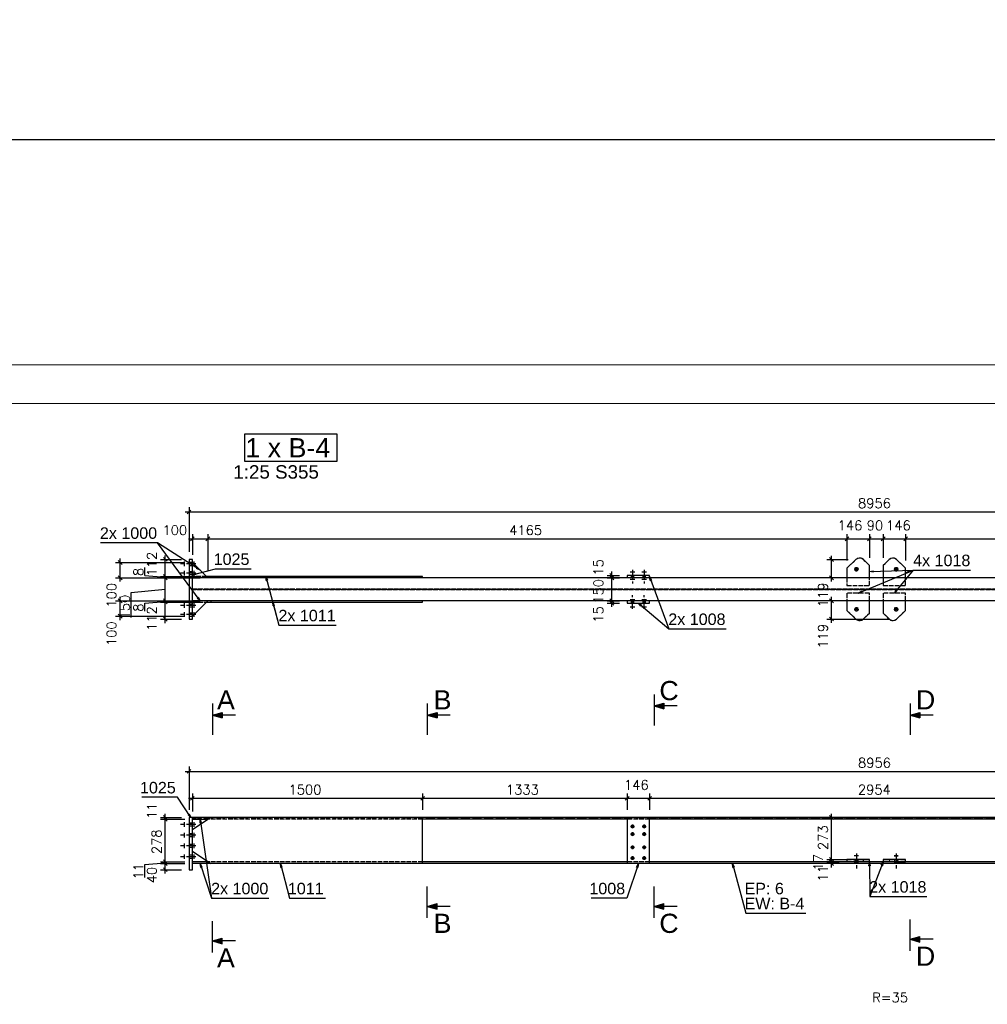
# Model space of a CAD drawing. Header units: millimetres. Extents: x 1814 to 94182, y 11562 to 49454.
# Tile 280 of 656: x 20286 to 20916, y 20906 to 21547. Entities that reach past the tile are written whole.
import ezdxf

# ---------------------------------------------------------------- set-up
doc = ezdxf.new("R2010")
doc.units = ezdxf.units.MM
doc.linetypes.add('ACAD_ISO02W100', pattern=[15, 12, -3])
doc.linetypes.add('ACAD_ISO04W100', pattern=[30, 24, -3, 0, -3])
doc.layers.add('AS_DIM_ON', color=7, linetype='Continuous')
doc.layers.add('pomoc', color=210, linetype='Continuous', lineweight=9, plot=False)
doc.layers.add('ramka', color=84, linetype='Continuous', lineweight=15)
doc.layers.add('wymiar', color=135, linetype='Continuous', lineweight=9)
doc.styles.add('ARIAL', font='arial.ttf')
doc.styles.add('CutSymbolDown', font='arial.ttf', dxfattribs={"height": 5})
doc.styles.add('CutSymbolUp', font='arial.ttf', dxfattribs={"height": 5})
doc.styles.add('ROMANS', font='romans')
doc.styles.add('WYMIARY', font='simplex.shx', dxfattribs={"oblique": 15})
doc.dimstyles.new('1-50', dxfattribs={"dimscale": 50, "dimtxt": 0.16, "dimasz": 0.2, "dimexe": 0.1, "dimexo": 0.1, "dimgap": 0.075, "dimtad": 1, "dimdec": 1, "dimrnd": 0.1, "dimzin": 9, "dimtxsty": 'WYMIARY', "dimblk": 'ARCHTICK', "dimcen": 0.2, "dimdle": 0.15, "dimadec": 1, "dimazin": 1, "dimtfac": 1, "dimtdec": 1, "dimtix": 1, "dimtmove": 2, "dimatfit": 3, "dimldrblk": 'ARCHTICK', "dimfxl": 0, "dimarcsym": 0})

# ---------------------------------------------------------------- blocks, each defined once
blk = doc.blocks.new('sectionup')
blk.add_hatch(color=256).paths.add_polyline_path([(-2.55, 0.73), (-2.55, -0.73), (0, 0)])
at = {"color": 7, "linetype": 'Continuous'}
for p, q in [((0, 3), (0, -5.15)), ((-6, 0), (-2.55, 0))]:
    blk.add_line(p, q, dxfattribs=at)
for p, q in [((0, 0), (-2.55, 0.73)), ((-2.55, 0.73), (-2.55, -0.73)), ((0, 0), (-2.55, -0.73))]:
    blk.add_line(p, q)
blk = doc.blocks.new('sectiondown')
blk.add_hatch(color=256).paths.add_polyline_path([(0, 0), (-2.55, 0.73), (-2.55, -0.73)])
at = {"color": 7, "linetype": 'Continuous'}
for p, q in [((0, -3), (0, 5.15)), ((-6, 0), (-2.55, 0))]:
    blk.add_line(p, q, dxfattribs=at)
for p, q in [((0, 0), (-2.55, 0.73)), ((-2.55, -0.73), (-2.55, 0.73)), ((0, 0), (-2.55, -0.73))]:
    blk.add_line(p, q)
blk = doc.blocks.new('_ARCHTICK')
at = {"color": 0, "linetype": 'ByBlock', "lineweight": -2}
blk.add_solid([(0.398, 0.309), (0.309, 0.398), (-0.309, -0.398), (-0.398, -0.309)], dxfattribs=at)
blk = doc.blocks.new('*D3280')
at = {"layer": 'Defpoints', "color": 0}
for p in [(21908.07, 21468.95), (20158.07, 21322.09), (21908.07, 21322.09)]:
    blk.add_point(p, dxfattribs=at)
at = {"layer": 'wymiar', "color": 0, "lineweight": -2}
for p, q in [((20158.07, 21438.95), (20158.07, 21498.95)), ((21908.07, 21438.95), (21908.07, 21498.95)), ((20113.07, 21468.95), (21953.07, 21468.95))]:
    blk.add_line(p, q, dxfattribs=at)
at = {"layer": 'wymiar', "color": 0, "lineweight": -2, "xscale": 60, "yscale": 60, "zscale": 60, "rotation": 180}
blk.add_blockref('_ARCHTICK', (20158.07, 21468.95), dxfattribs=at)
at = {"layer": 'wymiar', "color": 0, "lineweight": -2, "xscale": 60, "yscale": 60, "zscale": 60}
blk.add_blockref('_ARCHTICK', (21908.07, 21468.95), dxfattribs=at)
at = {"layer": 'wymiar', "color": 0, "insert": (21033.07, 21515.45), "char_height": 48, "attachment_point": 5, "style": 'WYMIARY'}
blk.add_mtext('7000', dxfattribs=at)

msp = doc.modelspace()

# ---------------------------------------------------------------- linework, layer by layer
at = {"color": 7}
for p, q in [((20403.194, 21168.479), (20375.515, 21206.333)), ((20831.992, 21173.494), (20867.951, 21188.532)), ((20839.294, 21187.479), (20867.951, 21188.532)), ((20862.898, 21186.614), (20867.951, 21188.532)), ((20696.094, 21184.229), (20708.594, 21150.229)), ((20450.518, 21167.679), (20454.551, 21152.627)), ((20403.194, 21026.228), (20410.694, 20974.828)), ((20848.294, 20998.461), (20839.492, 20975.898))]:
    msp.add_line(p, q, dxfattribs=at)
at = {"color": 10, "linetype": 'ACAD_ISO04W100', "ltscale": 0.25}
for p, q in [((20392.842, 21193.979), (20392.842, 21190.979)), ((20392.842, 21193.979), (20392.842, 21190.979)), ((20399.147, 21193.979), (20399.147, 21190.979)), ((20399.147, 21193.979), (20399.147, 21190.979)), ((20400.447, 21192.479), (20390.542, 21192.479)), ((20400.447, 21192.479), (20390.542, 21192.479)), ((20392.842, 21192.479), (20392.842, 21192.479)), ((20392.842, 21192.479), (20392.842, 21192.479)), ((20392.842, 21187.979), (20392.842, 21184.979)), ((20392.842, 21187.979), (20392.842, 21184.979)), ((20399.147, 21192.479), (20399.147, 21192.479)), ((20399.147, 21192.479), (20399.147, 21192.479)), ((20399.147, 21187.979), (20399.147, 21184.979)), ((20399.147, 21187.979), (20399.147, 21184.979)), ((20683.494, 21187.432), (20686.494, 21187.432)), ((20683.494, 21187.432), (20686.494, 21187.432)), ((20684.994, 21188.732), (20684.994, 21179.827)), ((20684.994, 21188.732), (20684.994, 21179.827)), ((20684.994, 21187.432), (20684.994, 21187.432)), ((20684.994, 21187.432), (20684.994, 21187.432)), ((20691.094, 21187.432), (20694.094, 21187.432)), ((20691.094, 21187.432), (20694.094, 21187.432)), ((20692.594, 21188.732), (20692.594, 21179.827)), ((20692.594, 21188.732), (20692.594, 21179.827)), ((20692.594, 21187.432), (20692.594, 21187.432)), ((20692.594, 21187.432), (20692.594, 21187.432)), ((20400.447, 21186.479), (20390.542, 21186.479)), ((20400.447, 21186.479), (20390.542, 21186.479)), ((20392.842, 21186.479), (20392.842, 21186.479)), ((20392.842, 21186.479), (20392.842, 21186.479)), ((20399.147, 21186.479), (20399.147, 21186.479)), ((20399.147, 21186.479), (20399.147, 21186.479)), ((20683.494, 21182.527), (20686.494, 21182.527)), ((20683.494, 21182.527), (20686.494, 21182.527)), ((20684.994, 21182.527), (20684.994, 21182.527)), ((20684.994, 21182.527), (20684.994, 21182.527)), ((20691.094, 21182.527), (20694.094, 21182.527)), ((20691.094, 21182.527), (20694.094, 21182.527)), ((20692.594, 21182.527), (20692.594, 21182.527)), ((20692.594, 21182.527), (20692.594, 21182.527)), ((20398.194, 21175.979), (21289.394, 21175.979)), ((20683.494, 21169.432), (20686.494, 21169.432)), ((20683.494, 21169.432), (20686.494, 21169.432)), ((20684.994, 21163.227), (20684.994, 21172.132)), ((20684.994, 21163.227), (20684.994, 21172.132)), ((20684.994, 21169.432), (20684.994, 21169.432)), ((20684.994, 21169.432), (20684.994, 21169.432)), ((20691.094, 21169.432), (20694.094, 21169.432)), ((20691.094, 21169.432), (20694.094, 21169.432)), ((20692.594, 21163.227), (20692.594, 21172.132)), ((20692.594, 21163.227), (20692.594, 21172.132)), ((20692.594, 21169.432), (20692.594, 21169.432)), ((20692.594, 21169.432), (20692.594, 21169.432)), ((20400.447, 21165.479), (20390.542, 21165.479)), ((20400.447, 21165.479), (20390.542, 21165.479)), ((20392.842, 21166.979), (20392.842, 21163.979)), ((20392.842, 21166.979), (20392.842, 21163.979)), ((20392.842, 21165.479), (20392.842, 21165.479)), ((20392.842, 21165.479), (20392.842, 21165.479)), ((20399.147, 21166.979), (20399.147, 21163.979)), ((20399.147, 21166.979), (20399.147, 21163.979)), ((20399.147, 21165.479), (20399.147, 21165.479)), ((20399.147, 21165.479), (20399.147, 21165.479)), ((20683.494, 21164.527), (20686.494, 21164.527)), ((20683.494, 21164.527), (20686.494, 21164.527)), ((20684.994, 21164.527), (20684.994, 21164.527)), ((20684.994, 21164.527), (20684.994, 21164.527)), ((20691.094, 21164.527), (20694.094, 21164.527)), ((20691.094, 21164.527), (20694.094, 21164.527)), ((20692.594, 21164.527), (20692.594, 21164.527)), ((20692.594, 21164.527), (20692.594, 21164.527)), ((20400.447, 21159.479), (20390.542, 21159.479)), ((20400.447, 21159.479), (20390.542, 21159.479)), ((20392.842, 21160.979), (20392.842, 21157.979)), ((20392.842, 21160.979), (20392.842, 21157.979)), ((20392.842, 21159.479), (20392.842, 21159.479)), ((20392.842, 21159.479), (20392.842, 21159.479)), ((20399.147, 21160.979), (20399.147, 21157.979)), ((20399.147, 21160.979), (20399.147, 21157.979)), ((20399.147, 21159.479), (20399.147, 21159.479)), ((20399.147, 21159.479), (20399.147, 21159.479)), ((20398.194, 21027.328), (21289.394, 21027.328)), ((20400.447, 21022.828), (20390.542, 21022.828)), ((20400.447, 21022.828), (20390.542, 21022.828)), ((20392.842, 21024.328), (20392.842, 21021.328)), ((20392.842, 21024.328), (20392.842, 21021.328)), ((20392.842, 21022.828), (20392.842, 21022.828)), ((20392.842, 21022.828), (20392.842, 21022.828)), ((20399.147, 21024.328), (20399.147, 21021.328)), ((20399.147, 21024.328), (20399.147, 21021.328)), ((20399.147, 21022.828), (20399.147, 21022.828)), ((20399.147, 21022.828), (20399.147, 21022.828)), ((20400.447, 21015.828), (20390.542, 21015.828)), ((20400.447, 21015.828), (20390.542, 21015.828)), ((20392.842, 21017.328), (20392.842, 21014.328)), ((20392.842, 21017.328), (20392.842, 21014.328)), ((20392.842, 21015.828), (20392.842, 21015.828)), ((20392.842, 21015.828), (20392.842, 21015.828)), ((20399.147, 21017.328), (20399.147, 21014.328)), ((20399.147, 21017.328), (20399.147, 21014.328)), ((20399.147, 21015.828), (20399.147, 21015.828)), ((20399.147, 21015.828), (20399.147, 21015.828)), ((20400.447, 21008.828), (20390.542, 21008.828)), ((20400.447, 21008.828), (20390.542, 21008.828)), ((20392.842, 21010.328), (20392.842, 21007.328)), ((20392.842, 21010.328), (20392.842, 21007.328)), ((20392.842, 21008.828), (20392.842, 21008.828)), ((20392.842, 21008.828), (20392.842, 21008.828)), ((20399.147, 21010.328), (20399.147, 21007.328)), ((20399.147, 21010.328), (20399.147, 21007.328)), ((20399.147, 21008.828), (20399.147, 21008.828)), ((20399.147, 21008.828), (20399.147, 21008.828)), ((20400.447, 21001.828), (20390.542, 21001.828)), ((20400.447, 21001.828), (20390.542, 21001.828)), ((20392.842, 21003.328), (20392.842, 21000.328)), ((20392.842, 21003.328), (20392.842, 21000.328)), ((20392.842, 21001.828), (20392.842, 21001.828)), ((20392.842, 21001.828), (20392.842, 21001.828)), ((20399.147, 21003.328), (20399.147, 21000.328)), ((20399.147, 21003.328), (20399.147, 21000.328)), ((20399.147, 21001.828), (20399.147, 21001.828)), ((20399.147, 21001.828), (20399.147, 21001.828)), ((20832.162, 21002.465), (20829.485, 21002.44)), ((20832.101, 21002.44), (20829.546, 21002.466)), ((20830.823, 21004.003), (20830.823, 20994.098)), ((20858.103, 21002.44), (20855.426, 21002.465)), ((20855.487, 21002.44), (20858.042, 21002.466)), ((20856.765, 21004.003), (20856.765, 20994.098)), ((20832.162, 20997.561), (20829.485, 20997.536)), ((20832.101, 20997.535), (20829.546, 20997.561)), ((20858.103, 20997.536), (20855.426, 20997.561)), ((20855.487, 20997.535), (20858.042, 20997.561))]:
    msp.add_line(p, q, dxfattribs=at)
at = {"color": 145, "linetype": 'Continuous', "ltscale": 0.25}
for p, q in [((20398.194, 21195.479), (20395.994, 21195.479)), ((20395.994, 21195.479), (20395.994, 21156.479)), ((20398.194, 21156.479), (20398.194, 21195.479)), ((20830.538, 21195.347), (20824.69, 21189.749)), ((20839.294, 21191.478), (20835.418, 21195.308)), ((20852.17, 21195.308), (20848.294, 21191.478)), ((20862.898, 21189.749), (20857.05, 21195.347)), ((20408.194, 21183.479), (20398.194, 21193.479)), ((20824.69, 21189.749), (20824.69, 21183.479)), ((20839.294, 21183.479), (20839.294, 21191.478)), ((20848.294, 21191.478), (20848.294, 21183.479)), ((20862.898, 21183.479), (20862.898, 21189.749)), ((20408.194, 21183.479), (20398.194, 21183.479)), ((20410.194, 21184.279), (20407.394, 21184.279)), ((21289.394, 21183.479), (20408.194, 21183.479)), ((20548.194, 21184.279), (20410.194, 21184.279)), ((20410.194, 21184.279), (20410.194, 21183.479)), ((20548.194, 21183.479), (20548.194, 21184.279)), ((20696.094, 21184.979), (20681.494, 21184.979)), ((20681.494, 21184.979), (20681.494, 21183.479)), ((20696.094, 21183.479), (20696.094, 21184.979)), ((20408.194, 21168.479), (20398.194, 21168.479)), ((20398.194, 21158.479), (20408.194, 21168.479)), ((21289.394, 21168.479), (20408.194, 21168.479)), ((20410.194, 21168.479), (20410.194, 21167.679)), ((20548.194, 21167.679), (20548.194, 21168.479)), ((20681.494, 21168.479), (20681.494, 21166.979)), ((20696.094, 21166.979), (20696.094, 21168.479)), ((20824.69, 21168.479), (20824.69, 21162.21)), ((20839.294, 21160.48), (20839.294, 21168.479)), ((20848.294, 21168.479), (20848.294, 21160.48)), ((20862.898, 21162.21), (20862.898, 21168.479)), ((20407.394, 21167.679), (20410.194, 21167.679)), ((20410.194, 21167.679), (20548.194, 21167.679)), ((20681.494, 21166.979), (20696.094, 21166.979)), ((20824.69, 21162.21), (20830.538, 21156.612)), ((20857.05, 21156.612), (20862.898, 21162.21)), ((20395.994, 21156.479), (20398.194, 21156.479)), ((20835.418, 21156.651), (20839.294, 21160.48)), ((20848.294, 21160.48), (20852.17, 21156.651)), ((20398.194, 21027.328), (20395.994, 21027.328)), ((20395.994, 21027.328), (20395.994, 20993.328)), ((20408.194, 21027.328), (20398.194, 21027.328)), ((20398.194, 20993.328), (20398.194, 21027.328)), ((20410.194, 21027.328), (20398.194, 21019.328)), ((20410.194, 21027.328), (20408.194, 21027.328)), ((20408.194, 21026.228), (20408.194, 21027.328)), ((20548.194, 21027.328), (20410.194, 21027.328)), ((20681.494, 21027.328), (20548.194, 21027.328)), ((20548.194, 20997.328), (20548.194, 21027.328)), ((20696.094, 21027.328), (20681.494, 21027.328)), ((20681.494, 21027.328), (20681.494, 20997.328)), ((20991.494, 21027.328), (20696.094, 21027.328)), ((20696.094, 20997.328), (20696.094, 21027.328)), ((20398.194, 21026.228), (20408.194, 21026.228)), ((20408.589, 21026.258), (20408.194, 21026.258)), ((20681.494, 21026.258), (20548.194, 21026.258)), ((20991.494, 21026.258), (20696.094, 21026.258)), ((20398.194, 21005.328), (20410.194, 20997.328)), ((20408.194, 20998.428), (20398.194, 20998.428)), ((20408.194, 20997.328), (20398.194, 20997.328)), ((20408.194, 20997.328), (20408.194, 20998.428)), ((20408.589, 20998.398), (20408.194, 20998.398)), ((20410.194, 20997.328), (20408.194, 20997.328)), ((20548.194, 20997.328), (20410.194, 20997.328)), ((20681.494, 20998.398), (20548.194, 20998.398)), ((20681.494, 20997.328), (20548.194, 20997.328)), ((20696.094, 20997.328), (20681.494, 20997.328)), ((20828.974, 20998.398), (20696.094, 20998.398)), ((20829.242, 20997.328), (20696.094, 20997.328)), ((20830.538, 21000.062), (20824.69, 21000.007)), ((20824.69, 21000.007), (20824.69, 20998.507)), ((20830.538, 20998.562), (20824.69, 20998.507)), ((20824.69, 20998.507), (20824.69, 20998.398)), ((20830.538, 20998.562), (20830.538, 21000.062)), ((20855.184, 20997.328), (20832.404, 20997.328)), ((20854.915, 20998.398), (20832.673, 20998.398)), ((20839.294, 21000.024), (20835.418, 21000.062)), ((20835.418, 20998.562), (20835.418, 21000.062)), ((20839.294, 20998.524), (20835.418, 20998.562)), ((20839.294, 20998.524), (20839.294, 21000.024)), ((20839.294, 20998.398), (20839.294, 20998.524)), ((20852.17, 21000.062), (20848.294, 21000.024)), ((20848.294, 21000.024), (20848.294, 20998.524)), ((20852.17, 20998.562), (20848.294, 20998.524)), ((20848.294, 20998.524), (20848.294, 20998.398)), ((20852.17, 21000.062), (20852.17, 20998.562)), ((20862.898, 21000.007), (20857.05, 21000.062)), ((20857.05, 21000.062), (20857.05, 20998.562)), ((20857.05, 20998.562), (20862.898, 20998.507)), ((20991.494, 20997.328), (20858.346, 20997.328)), ((20991.494, 20998.398), (20858.614, 20998.398)), ((20862.898, 20998.507), (20862.898, 21000.007)), ((20862.898, 20998.398), (20862.898, 20998.507)), ((20395.994, 20993.328), (20398.194, 20993.328))]:
    msp.add_line(p, q, dxfattribs=at)
at = {"color": 84, "linetype": 'ACAD_ISO02W100', "ltscale": 0.25}
for p, q in [((20824.69, 21189.734), (20830.538, 21195.332)), ((20830.538, 21195.332), (20830.538, 21195.347)), ((20835.418, 21195.293), (20835.418, 21195.308)), ((20839.294, 21191.464), (20835.418, 21195.293)), ((20852.17, 21195.293), (20848.294, 21191.464)), ((20852.17, 21195.308), (20852.17, 21195.293)), ((20857.05, 21195.347), (20857.05, 21195.332)), ((20862.898, 21189.734), (20857.05, 21195.332)), ((20398.194, 21193.379), (20395.994, 21193.379)), ((20395.994, 21191.579), (20398.194, 21191.579)), ((20398.194, 21187.379), (20395.994, 21187.379)), ((20395.994, 21185.579), (20398.194, 21185.579)), ((20407.394, 21184.279), (20398.194, 21184.279)), ((20684.094, 21184.979), (20684.094, 21183.479)), ((20685.894, 21183.479), (20685.894, 21184.979)), ((20691.694, 21184.979), (20691.694, 21183.479)), ((20693.494, 21183.479), (20693.494, 21184.979)), ((20824.69, 21183.479), (20824.69, 21178.479)), ((20839.294, 21178.479), (20839.294, 21183.479)), ((20848.294, 21183.479), (20848.294, 21178.479)), ((20862.898, 21178.479), (20862.898, 21183.479)), ((20398.194, 21176.334), (21289.394, 21176.334)), ((21289.394, 21175.624), (20398.194, 21175.624)), ((20824.69, 21178.479), (20839.294, 21178.479)), ((20824.69, 21178.479), (20824.69, 21178.465)), ((20824.69, 21178.465), (20839.294, 21178.465)), ((20839.294, 21178.465), (20839.294, 21178.479)), ((20848.294, 21178.479), (20862.898, 21178.479)), ((20848.294, 21178.479), (20848.294, 21178.465)), ((20848.294, 21178.465), (20862.898, 21178.465)), ((20862.898, 21178.465), (20862.898, 21178.479)), ((20684.094, 21168.479), (20684.094, 21166.979)), ((20685.894, 21166.979), (20685.894, 21168.479)), ((20691.694, 21168.479), (20691.694, 21166.979)), ((20693.494, 21166.979), (20693.494, 21168.479)), ((20839.294, 21173.494), (20824.69, 21173.494)), ((20824.69, 21173.494), (20824.69, 21173.479)), ((20839.294, 21173.479), (20824.69, 21173.479)), ((20824.69, 21173.479), (20824.69, 21168.479)), ((20839.294, 21173.479), (20839.294, 21173.494)), ((20839.294, 21168.479), (20839.294, 21173.479)), ((20862.898, 21173.494), (20848.294, 21173.494)), ((20848.294, 21173.494), (20848.294, 21173.479)), ((20862.898, 21173.479), (20848.294, 21173.479)), ((20848.294, 21173.479), (20848.294, 21168.479)), ((20862.898, 21173.479), (20862.898, 21173.494)), ((20862.898, 21168.479), (20862.898, 21173.479)), ((20398.194, 21166.379), (20395.994, 21166.379)), ((20395.994, 21164.579), (20398.194, 21164.579)), ((20398.194, 21167.679), (20407.394, 21167.679)), ((20824.69, 21162.224), (20830.538, 21156.626)), ((20862.898, 21162.224), (20857.05, 21156.626)), ((20398.194, 21160.379), (20395.994, 21160.379)), ((20395.994, 21158.579), (20398.194, 21158.579)), ((20830.538, 21156.612), (20830.538, 21156.626)), ((20835.418, 21156.665), (20839.294, 21160.495)), ((20835.418, 21156.651), (20835.418, 21156.665)), ((20848.294, 21160.495), (20852.17, 21156.665)), ((20852.17, 21156.665), (20852.17, 21156.651)), ((20857.05, 21156.626), (20857.05, 21156.612)), ((20398.194, 21023.728), (20395.994, 21023.728)), ((20395.994, 21021.927), (20398.194, 21021.927)), ((20408.194, 21026.258), (20398.194, 21026.258)), ((20548.194, 21026.258), (20408.589, 21026.258)), ((20696.094, 21026.258), (20681.494, 21026.258)), ((20398.194, 21016.728), (20395.994, 21016.728)), ((20395.994, 21014.927), (20398.194, 21014.927)), ((20398.194, 21009.728), (20395.994, 21009.728)), ((20395.994, 21007.927), (20398.194, 21007.927)), ((20398.194, 21002.728), (20395.994, 21002.728)), ((20395.994, 21000.927), (20398.194, 21000.927)), ((20408.194, 20998.398), (20398.194, 20998.398)), ((20548.194, 20998.398), (20408.589, 20998.398)), ((20696.094, 20998.398), (20681.494, 20998.398)), ((20824.69, 20999.897), (20839.294, 20999.897)), ((20832.673, 20998.398), (20828.974, 20998.398)), ((20832.404, 20997.328), (20829.242, 20997.328)), ((20829.724, 21000.001), (20829.724, 20998.501)), ((20831.923, 20998.5), (20831.923, 21000)), ((20848.294, 20999.897), (20862.898, 20999.897)), ((20858.614, 20998.398), (20854.915, 20998.398)), ((20858.346, 20997.328), (20855.184, 20997.328)), ((20855.665, 21000), (20855.665, 20998.5)), ((20857.865, 20998.501), (20857.865, 21000.001))]:
    msp.add_line(p, q, dxfattribs=at)
at = {"color": 0, "linetype": 'ByBlock', "lineweight": -2}
for p, q in [((20401.319, 21190.185, 13434), (20400.867, 21189.484, 13434)), ((20403.194, 21188.479, 13434), (20400.867, 21189.484, 13434)), ((20401.319, 21190.185, 13434), (20403.194, 21188.479, 13434)), ((20839.294, 21187.479, 13432.793), (20841.777, 21187.987, 13432.793)), ((20841.808, 21187.154, 13432.793), (20839.294, 21187.479, 13432.793)), ((20841.808, 21187.154, 13432.793), (20841.777, 21187.987, 13432.793)), ((20862.898, 21186.614, 13432.793), (20865.088, 21187.891, 13432.793)), ((20865.383, 21187.112, 13432.793), (20865.088, 21187.891, 13432.793)), ((20398.194, 21185.313, 13438), (20400.501, 21186.362, 13438)), ((20400.717, 21185.557, 13438), (20398.194, 21185.313, 13438)), ((20400.717, 21185.557, 13438), (20400.501, 21186.362, 13438)), ((20446.315, 21181.757, 13434), (20446.07, 21184.279, 13434)), ((20446.07, 21184.279, 13434), (20447.12, 21181.972, 13434)), ((20446.315, 21181.757, 13434), (20447.12, 21181.972, 13434)), ((20696.566, 21181.739, 13434), (20696.094, 21184.229, 13434)), ((20696.094, 21184.229, 13434), (20697.348, 21182.027, 13434)), ((20696.566, 21181.739, 13434), (20697.348, 21182.027, 13434)), ((20865.383, 21187.112, 13432.793), (20862.898, 21186.614, 13432.793)), ((20831.992, 21173.494, 13432.793), (20834.138, 21174.843, 13432.793)), ((20834.459, 21174.074, 13432.793), (20834.138, 21174.843, 13432.793)), ((20855.596, 21173.494, 13432.793), (20856.861, 21175.69, 13432.793)), ((20857.505, 21175.161, 13432.793), (20855.596, 21173.494, 13432.793)), ((20857.505, 21175.161, 13432.793), (20856.861, 21175.69, 13432.793)), ((20402.055, 21170.743, 13434), (20401.382, 21170.251, 13434)), ((20403.194, 21168.479, 13434), (20401.382, 21170.251, 13434)), ((20402.055, 21170.743, 13434), (20403.194, 21168.479, 13434)), ((20834.459, 21174.074, 13432.793), (20831.992, 21173.494, 13432.793)), ((20450.763, 21165.157, 13434), (20450.518, 21167.679, 13434)), ((20450.518, 21167.679, 13434), (20451.568, 21165.372, 13434)), ((20450.763, 21165.157, 13434), (20451.568, 21165.372, 13434)), ((20690.434, 21165.047, 13434), (20688.794, 21166.979, 13434)), ((20688.794, 21166.979, 13434), (20690.972, 21165.683, 13434)), ((20690.434, 21165.047, 13434), (20690.972, 21165.683, 13434)), ((20396.08, 21029.65, 4691.732), (20395.381, 21029.196, 4691.732)), ((20397.094, 21027.328, 4691.732), (20395.381, 21029.196, 4691.732)), ((20396.08, 21029.65, 4691.732), (20397.094, 21027.328, 4691.732)), ((20403.143, 21023.694, 4684.732), (20403.194, 21026.228, 4684.732)), ((20403.143, 21023.694, 4684.732), (20403.967, 21023.814, 4684.732)), ((20403.194, 21026.228, 4684.732), (20403.967, 21023.814, 4684.732)), ((20403.589, 20994.824, 4684.732), (20403.194, 20997.328, 4684.732)), ((20403.194, 20997.328, 4684.732), (20404.38, 20995.088, 4684.732)), ((20403.589, 20994.824, 4684.732), (20404.38, 20995.088, 4684.732)), ((20455.756, 20994.805, 4680.532), (20455.511, 20997.328, 4680.532)), ((20455.511, 20997.328, 4680.532), (20456.561, 20995.021, 4680.532)), ((20455.756, 20994.805, 4680.532), (20456.561, 20995.021, 4680.532)), ((20687.608, 20995.088, 4681.232), (20688.794, 20997.328, 4681.232)), ((20687.608, 20995.088, 4681.232), (20688.399, 20994.824, 4681.232)), ((20688.794, 20997.328, 4681.232), (20688.399, 20994.824, 4681.232)), ((20750.389, 20994.805, 4679.732), (20750.144, 20997.328, 4679.732)), ((20750.144, 20997.328, 4679.732), (20751.194, 20995.021, 4679.732)), ((20750.389, 20994.805, 4679.732), (20751.194, 20995.021, 4679.732)), ((20838.899, 20995.957, 4681.231), (20839.294, 20998.461, 4681.231)), ((20838.899, 20995.957, 4681.231), (20839.733, 20995.965, 4681.231)), ((20839.294, 20998.461, 4681.231), (20839.733, 20995.965, 4681.231)), ((20846.997, 20996.283, 4681.231), (20848.294, 20998.461, 4681.231)), ((20846.997, 20996.283, 4681.231), (20847.774, 20995.98, 4681.231)), ((20848.294, 20998.461, 4681.231), (20847.774, 20995.98, 4681.231))]:
    msp.add_line(p, q, dxfattribs=at)
at = {"color": 4}
msp.add_lwpolyline([(20432.092, 21259.418), (20492.412, 21259.418), (20492.412, 21276.918), (20432.092, 21276.918), (20432.092, 21259.418)], dxfattribs=at)
at = {"color": 7}
for points in [[(20403.194, 21188.479), (20375.515, 21206.333), (20338.23, 21206.333)], [(20398.194, 21185.313), (20413.194, 21189.332), (20436.502, 21189.332)], [(20855.596, 21173.494), (20867.951, 21188.532), (20905.236, 21188.532)], [(20446.07, 21184.279), (20454.551, 21152.627), (20491.837, 21152.627)], [(20688.794, 21166.979), (20708.594, 21150.229), (20745.879, 21150.229)], [(20397.094, 21027.328), (20388.494, 21040.543), (20365.186, 21040.543)], [(20403.194, 20997.328), (20410.694, 20974.828), (20447.979, 20974.828)], [(20455.511, 20997.328), (20461.54, 20974.828), (20484.848, 20974.828)], [(20688.794, 20997.328), (20681.294, 20974.828), (20657.986, 20974.828)], [(20750.144, 20997.328), (20758.786, 20965.078), (20797.79, 20965.078)], [(20839.294, 20998.461), (20839.492, 20975.898), (20876.777, 20975.898)]]:
    msp.add_lwpolyline(points, dxfattribs=at)
at = {"color": 7, "linetype": 'Continuous', "ltscale": 0.25}
for points in [[(20831.859, 21187.934), (20830.823, 21189.019), (20829.738, 21187.983)], [(20831.908, 21190.055), (20830.823, 21189.019), (20829.788, 21190.104)], [(20830.1, 21188.328), (20830.419, 21188.104), (20830.8, 21188.019), (20831.184, 21188.086), (20831.514, 21188.296), (20831.738, 21188.615), (20831.823, 21188.996), (20831.756, 21189.38), (20831.547, 21189.709), (20831.227, 21189.934), (20830.847, 21190.019), (20830.462, 21189.951), (20830.133, 21189.742), (20829.909, 21189.423), (20829.824, 21189.042), (20829.891, 21188.658), (20830.1, 21188.328)], [(20855.729, 21187.934), (20856.765, 21189.019), (20855.68, 21190.055)], [(20856.041, 21189.709), (20855.832, 21189.38), (20855.765, 21188.996), (20855.85, 21188.615), (20856.074, 21188.296), (20856.404, 21188.086), (20856.788, 21188.019), (20857.169, 21188.104), (20857.488, 21188.328), (20857.697, 21188.658), (20857.764, 21189.042), (20857.679, 21189.423), (20857.455, 21189.742), (20857.126, 21189.951), (20856.741, 21190.019), (20856.361, 21189.934), (20856.041, 21189.709)], [(20857.85, 21187.983), (20856.765, 21189.019), (20857.8, 21190.104)], [(20829.738, 21163.975), (20830.823, 21162.94), (20829.788, 21161.855)], [(20831.547, 21162.249), (20831.756, 21162.579), (20831.823, 21162.963), (20831.738, 21163.344), (20831.514, 21163.663), (20831.184, 21163.872), (20830.8, 21163.939), (20830.419, 21163.854), (20830.1, 21163.63), (20829.891, 21163.301), (20829.824, 21162.916), (20829.909, 21162.536), (20830.133, 21162.216), (20830.462, 21162.007), (20830.847, 21161.94), (20831.227, 21162.025), (20831.547, 21162.249)], [(20831.859, 21164.025), (20830.823, 21162.94), (20831.908, 21161.904)], [(20855.68, 21161.904), (20856.765, 21162.94), (20857.8, 21161.855)], [(20855.729, 21164.025), (20856.765, 21162.94), (20857.85, 21163.975)], [(20857.488, 21163.63), (20857.169, 21163.854), (20856.788, 21163.939), (20856.404, 21163.872), (20856.074, 21163.663), (20855.85, 21163.344), (20855.765, 21162.963), (20855.832, 21162.579), (20856.041, 21162.249), (20856.361, 21162.025), (20856.741, 21161.94), (20857.126, 21162.007), (20857.455, 21162.216), (20857.679, 21162.536), (20857.764, 21162.916), (20857.697, 21163.301), (20857.488, 21163.63)], [(20683.794, 21021.528), (20684.994, 21021.528), (20684.994, 21022.728)], [(20684.994, 21022.328), (20684.688, 21022.267), (20684.428, 21022.093), (20684.255, 21021.834), (20684.194, 21021.528), (20684.255, 21021.221), (20684.428, 21020.962), (20684.688, 21020.788), (20684.994, 21020.728), (20685.3, 21020.788), (20685.56, 21020.962), (20685.733, 21021.221), (20685.794, 21021.528), (20685.733, 21021.834), (20685.56, 21022.093), (20685.3, 21022.267), (20684.994, 21022.328)], [(20684.994, 21020.328), (20684.994, 21021.528), (20686.194, 21021.528)], [(20691.394, 21021.528), (20692.594, 21021.528), (20692.594, 21022.728)], [(20692.594, 21022.328), (20692.288, 21022.267), (20692.028, 21022.093), (20691.855, 21021.834), (20691.794, 21021.528), (20691.855, 21021.221), (20692.028, 21020.962), (20692.288, 21020.788), (20692.594, 21020.728), (20692.9, 21020.788), (20693.16, 21020.962), (20693.333, 21021.221), (20693.394, 21021.528), (20693.333, 21021.834), (20693.16, 21022.093), (20692.9, 21022.267), (20692.594, 21022.328)], [(20692.594, 21020.328), (20692.594, 21021.528), (20693.794, 21021.528)], [(20683.794, 21016.528), (20684.994, 21016.528), (20684.994, 21017.728)], [(20684.994, 21017.328), (20684.688, 21017.267), (20684.428, 21017.093), (20684.255, 21016.834), (20684.194, 21016.528), (20684.255, 21016.221), (20684.428, 21015.962), (20684.688, 21015.788), (20684.994, 21015.728), (20685.3, 21015.788), (20685.56, 21015.962), (20685.733, 21016.221), (20685.794, 21016.528), (20685.733, 21016.834), (20685.56, 21017.093), (20685.3, 21017.267), (20684.994, 21017.328)], [(20684.994, 21015.328), (20684.994, 21016.528), (20686.194, 21016.528)], [(20691.394, 21016.528), (20692.594, 21016.528), (20692.594, 21017.728)], [(20692.594, 21017.328), (20692.288, 21017.267), (20692.028, 21017.093), (20691.855, 21016.834), (20691.794, 21016.528), (20691.855, 21016.221), (20692.028, 21015.962), (20692.288, 21015.788), (20692.594, 21015.728), (20692.9, 21015.788), (20693.16, 21015.962), (20693.333, 21016.221), (20693.394, 21016.528), (20693.333, 21016.834), (20693.16, 21017.093), (20692.9, 21017.267), (20692.594, 21017.328)], [(20692.594, 21015.328), (20692.594, 21016.528), (20693.794, 21016.528)], [(20683.794, 21007.928), (20684.994, 21007.928), (20684.994, 21009.128)], [(20684.994, 21008.728), (20684.688, 21008.667), (20684.428, 21008.493), (20684.255, 21008.234), (20684.194, 21007.928), (20684.255, 21007.621), (20684.428, 21007.362), (20684.688, 21007.188), (20684.994, 21007.128), (20685.3, 21007.188), (20685.56, 21007.362), (20685.733, 21007.621), (20685.794, 21007.928), (20685.733, 21008.234), (20685.56, 21008.493), (20685.3, 21008.667), (20684.994, 21008.728)], [(20684.994, 21006.728), (20684.994, 21007.928), (20686.194, 21007.928)], [(20691.394, 21007.928), (20692.594, 21007.928), (20692.594, 21009.128)], [(20692.594, 21008.728), (20692.288, 21008.667), (20692.028, 21008.493), (20691.855, 21008.234), (20691.794, 21007.928), (20691.855, 21007.621), (20692.028, 21007.362), (20692.288, 21007.188), (20692.594, 21007.128), (20692.9, 21007.188), (20693.16, 21007.362), (20693.333, 21007.621), (20693.394, 21007.928), (20693.333, 21008.234), (20693.16, 21008.493), (20692.9, 21008.667), (20692.594, 21008.728)], [(20692.594, 21006.728), (20692.594, 21007.928), (20693.794, 21007.928)], [(20683.794, 21000.928), (20684.994, 21000.928), (20684.994, 21002.128)], [(20684.994, 21001.728), (20684.688, 21001.667), (20684.428, 21001.493), (20684.255, 21001.234), (20684.194, 21000.928), (20684.255, 21000.621), (20684.428, 21000.362), (20684.688, 21000.188), (20684.994, 21000.128), (20685.3, 21000.188), (20685.56, 21000.362), (20685.733, 21000.621), (20685.794, 21000.928), (20685.733, 21001.234), (20685.56, 21001.493), (20685.3, 21001.667), (20684.994, 21001.728)], [(20691.394, 21000.928), (20692.594, 21000.928), (20692.594, 21002.128)], [(20692.594, 21001.728), (20692.288, 21001.667), (20692.028, 21001.493), (20691.855, 21001.234), (20691.794, 21000.928), (20691.855, 21000.621), (20692.028, 21000.362), (20692.288, 21000.188), (20692.594, 21000.128), (20692.9, 21000.188), (20693.16, 21000.362), (20693.333, 21000.621), (20693.394, 21000.928), (20693.333, 21001.234), (20693.16, 21001.493), (20692.9, 21001.667), (20692.594, 21001.728)], [(20684.994, 20999.728), (20684.994, 21000.928), (20686.194, 21000.928)], [(20692.594, 20999.728), (20692.594, 21000.928), (20693.794, 21000.928)]]:
    msp.add_lwpolyline(points, dxfattribs=at)
at = {"color": 145, "linetype": 'Continuous', "ltscale": 0.25, "extrusion": (-1.17351e-13, 0.009749, 0.999952)}
msp.add_circle((20830.823, 21188.041, 206.565), 1.1, dxfattribs=at)
at = {"color": 145, "linetype": 'Continuous', "ltscale": 0.25, "extrusion": (3.24204e-14, 0.009749, 0.999952)}
msp.add_circle((20856.765, 21188.041, 206.565), 1.1, dxfattribs=at)
at = {"color": 145, "linetype": 'Continuous', "ltscale": 0.25, "extrusion": (2.16023e-13, -0.009749, 0.999952)}
msp.add_circle((20830.823, 21161.905, -206.31), 1.1, dxfattribs=at)
at = {"color": 145, "linetype": 'Continuous', "ltscale": 0.25, "extrusion": (3.28128e-14, -0.009749, 0.999952)}
msp.add_circle((20856.765, 21161.905, -206.31), 1.1, dxfattribs=at)
at = {"color": 145, "linetype": 'Continuous', "ltscale": 0.25}
for centre in [(20684.994, 21021.528), (20692.594, 21021.528), (20684.994, 21016.528), (20692.594, 21016.528), (20684.994, 21007.928), (20692.594, 21007.928), (20684.994, 21000.928), (20692.594, 21000.928)]:
    msp.add_circle(centre, 0.9, dxfattribs=at)
at = {"color": 84, "linetype": 'ACAD_ISO02W100', "ltscale": 0.25, "extrusion": (3.15884e-14, 0.999952, 0.009749)}
msp.add_circle((-20830.823, -204.722, 20999.003), 1.1, dxfattribs=at)
at = {"color": 84, "linetype": 'ACAD_ISO02W100', "ltscale": 0.25, "extrusion": (-1.17357e-13, -0.999952, 0.009749)}
msp.add_circle((20830.823, 204.722, -20999.003), 1.1, dxfattribs=at)
at = {"color": 84, "linetype": 'ACAD_ISO02W100', "ltscale": 0.25, "extrusion": (-2.15048e-13, 0.999952, 0.009749)}
msp.add_circle((-20830.823, -204.708, 20997.503), 1.1, dxfattribs=at)
at = {"color": 84, "linetype": 'ACAD_ISO02W100', "ltscale": 0.25, "extrusion": (-1.11939e-13, -0.999952, 0.009749)}
msp.add_circle((20830.823, 204.708, -20997.503), 1.1, dxfattribs=at)
at = {"color": 84, "linetype": 'ACAD_ISO02W100', "ltscale": 0.25, "extrusion": (-1.14676e-13, 0.999952, 0.009749)}
msp.add_circle((-20856.765, -204.722, 20999.003), 1.1, dxfattribs=at)
at = {"color": 84, "linetype": 'ACAD_ISO02W100', "ltscale": 0.25, "extrusion": (1.16987e-13, -0.999952, 0.009749)}
msp.add_circle((20856.765, 204.722, -20999.003), 1.1, dxfattribs=at)
at = {"color": 84, "linetype": 'ACAD_ISO02W100', "ltscale": 0.25, "extrusion": (-3.11816e-14, 0.999952, 0.009749)}
msp.add_circle((-20856.765, -204.708, 20997.503), 1.1, dxfattribs=at)
at = {"color": 84, "linetype": 'ACAD_ISO02W100', "ltscale": 0.25, "extrusion": (3.07749e-14, -0.999952, 0.009749)}
msp.add_circle((20856.765, 204.708, -20997.503), 1.1, dxfattribs=at)
at = {"color": 145, "linetype": 'Continuous', "ltscale": 0.25, "extrusion": (-2.9342e-14, 0.009749, 0.999952)}
msp.add_arc((20832.958, 21191.812, 206.602), 3.5, 45.34055, 133.750607, dxfattribs=at)
at = {"color": 84, "linetype": 'ACAD_ISO02W100', "ltscale": 0.25, "extrusion": (-7.837e-15, 0.009749, 0.999952)}
msp.add_arc((20832.958, 21191.797, 206.602), 3.5, 45.34055, 133.750607, dxfattribs=at)
at = {"color": 145, "linetype": 'Continuous', "ltscale": 0.25, "extrusion": (-4.1163e-14, 0.009749, 0.999952)}
msp.add_arc((20854.63, 21191.812, 206.602), 3.5, 46.249393, 134.65945, dxfattribs=at)
at = {"color": 84, "linetype": 'ACAD_ISO02W100', "ltscale": 0.25, "extrusion": (3.7009e-14, 0.009749, 0.999952)}
msp.add_arc((20854.63, 21191.797, 206.602), 3.5, 46.249393, 134.65945, dxfattribs=at)
at = {"color": 145, "linetype": 'Continuous', "ltscale": 0.25, "extrusion": (1.11939e-13, -0.009749, -0.999952)}
msp.add_arc((-20830.823, 21188.027, -206.565), 1.1, 1.695252, 180.931724, dxfattribs=at)
at = {"color": 145, "linetype": 'Continuous', "ltscale": 0.25, "extrusion": (-1.14227e-13, -0.009749, -0.999952)}
msp.add_arc((-20856.765, 21188.027, -206.565), 1.1, 359.068276, 178.304748, dxfattribs=at)
at = {"color": 145, "linetype": 'Continuous', "ltscale": 0.25, "extrusion": (3.05012e-14, 0.009749, -0.999952)}
msp.add_arc((-20830.823, 21161.919, 206.31), 1.1, 179.068276, 358.304748, dxfattribs=at)
at = {"color": 145, "linetype": 'Continuous', "ltscale": 0.25, "extrusion": (-1.17351e-13, 0.009749, -0.999952)}
msp.add_arc((-20856.765, 21161.919, 206.31), 1.1, 181.695252, 0.931724, dxfattribs=at)
at = {"color": 84, "linetype": 'ACAD_ISO02W100', "ltscale": 0.25, "extrusion": (-7.71782e-15, -0.009749, 0.999952)}
msp.add_arc((20832.958, 21158.149, -206.274), 3.5, 226.249393, 314.65945, dxfattribs=at)
at = {"color": 145, "linetype": 'Continuous', "ltscale": 0.25, "extrusion": (3.67655e-14, -0.009749, 0.999952)}
msp.add_arc((20832.958, 21158.134, -206.274), 3.5, 226.249393, 314.65945, dxfattribs=at)
at = {"color": 84, "linetype": 'ACAD_ISO02W100', "ltscale": 0.25, "extrusion": (2.23653e-14, -0.009749, 0.999952)}
msp.add_arc((20854.63, 21158.149, -206.274), 3.5, 225.34055, 313.750607, dxfattribs=at)
at = {"color": 145, "linetype": 'Continuous', "ltscale": 0.25, "extrusion": (2.23653e-14, -0.009749, 0.999952)}
msp.add_arc((20854.63, 21158.134, -206.274), 3.5, 225.34055, 313.750607, dxfattribs=at)
at = {"color": 84, "linetype": 'ACAD_ISO02W100', "ltscale": 0.25, "extrusion": (4.87918e-14, 0.999952, 0.009749)}
msp.add_arc((-20832.958, -204.723, 20999.039), 3.5, 225.34055, 313.750607, dxfattribs=at)
at = {"color": 145, "linetype": 'Continuous', "ltscale": 0.25, "extrusion": (7.99563e-15, -0.999952, 0.009749)}
msp.add_arc((20832.958, 204.723, -20999.039), 3.5, 45.34055, 133.750607, dxfattribs=at)
at = {"color": 84, "linetype": 'ACAD_ISO02W100', "ltscale": 0.25, "extrusion": (3.7009e-14, 0.999952, 0.009749)}
msp.add_arc((-20832.958, -204.708, 20997.539), 3.5, 225.34055, 313.750607, dxfattribs=at)
at = {"color": 145, "linetype": 'Continuous', "ltscale": 0.25, "extrusion": (-2.9342e-14, -0.999952, 0.009749)}
msp.add_arc((20832.958, 204.708, -20997.539), 3.5, 45.34055, 133.750607, dxfattribs=at)
at = {"color": 84, "linetype": 'ACAD_ISO02W100', "ltscale": 0.25, "extrusion": (-2.23653e-14, 0.999952, 0.009749)}
for centre in [(-20854.63, -204.723, 20999.039), (-20854.63, -204.708, 20997.539)]:
    msp.add_arc(centre, 3.5, 226.249393, 314.65945, dxfattribs=at)
at = {"color": 145, "linetype": 'Continuous', "ltscale": 0.25, "extrusion": (3.7009e-14, -0.999952, 0.009749)}
msp.add_arc((20854.63, 204.723, -20999.039), 3.5, 46.249393, 134.65945, dxfattribs=at)
at = {"color": 145, "linetype": 'Continuous', "ltscale": 0.25, "extrusion": (-4.1163e-14, -0.999952, 0.009749)}
msp.add_arc((20854.63, 204.708, -20997.539), 3.5, 46.249393, 134.65945, dxfattribs=at)
at = {"layer": 'AS_DIM_ON', "color": 8}
for p, q in [((20393.494, 21226.369), (21294.094, 21226.369)), ((20395.994, 21229.494), (20395.994, 21200.479)), ((20395.694, 21208.844), (20408.194, 21208.844)), ((20398.194, 21211.969), (20398.194, 21198.479)), ((20408.194, 21211.969), (20408.194, 21188.479)), ((20408.194, 21208.844), (20824.69, 21208.844)), ((20824.69, 21211.969), (20824.69, 21194.749)), ((20824.69, 21208.844), (20839.294, 21208.844)), ((20839.294, 21211.969), (20839.294, 21196.478)), ((20839.294, 21208.844), (20848.294, 21208.844)), ((20848.294, 21211.969), (20848.294, 21196.478)), ((20848.294, 21208.844), (20862.898, 21208.844)), ((20862.898, 21211.969), (20862.898, 21194.749)), ((20862.898, 21208.844), (21279.394, 21208.844)), ((20351.117, 21180.979), (20351.117, 21195.979)), ((20377.392, 21195.479), (20390.994, 21195.479)), ((20380.517, 21184.279), (20380.517, 21197.979)), ((20811.54, 21195.347), (20825.538, 21195.347)), ((20814.665, 21180.979), (20814.665, 21197.847)), ((20347.992, 21193.479), (20393.194, 21193.479)), ((20367.142, 21185.022), (20367.142, 21190.189)), ((20671.469, 21183.479), (20671.469, 21187.479)), ((20347.992, 21183.479), (20403.194, 21183.479)), ((20367.142, 21185.022), (20380.517, 21183.879)), ((20377.392, 21184.279), (20402.394, 21184.279)), ((20377.392, 21183.479), (20403.194, 21183.479)), ((20380.517, 21183.479), (20380.517, 21184.279)), ((20380.517, 21168.479), (20380.517, 21183.479)), ((20817.79, 21183.479), (20413.194, 21183.479)), ((20668.344, 21184.979), (20676.494, 21184.979)), ((20668.344, 21183.479), (20676.494, 21183.479)), ((20671.469, 21168.479), (20671.469, 21183.479)), ((20358.392, 21173.836), (20380.517, 21175.979)), ((20347.992, 21168.479), (20403.194, 21168.479)), ((20351.117, 21155.979), (20351.117, 21170.979)), ((20358.392, 21157.658), (20358.392, 21173.836)), ((20367.142, 21166.936), (20380.517, 21168.079)), ((20377.392, 21168.479), (20403.194, 21168.479)), ((20380.517, 21167.679), (20380.517, 21168.479)), ((20817.79, 21168.479), (20413.194, 21168.479)), ((20668.344, 21168.479), (20676.494, 21168.479)), ((20671.469, 21164.479), (20671.469, 21168.479)), ((20814.665, 21154.112), (20814.665, 21170.979)), ((20367.142, 21161.77), (20367.142, 21166.936)), ((20377.392, 21167.679), (20402.394, 21167.679)), ((20380.517, 21153.979), (20380.517, 21167.679)), ((20668.344, 21166.979), (20676.494, 21166.979)), ((20347.992, 21158.479), (20393.194, 21158.479)), ((20377.392, 21156.479), (20390.994, 21156.479)), ((20811.54, 21156.612), (20852.05, 21156.612)), ((20395.994, 21060.503), (20395.994, 21032.328)), ((20393.494, 21057.378), (21294.094, 21057.378)), ((20395.694, 21039.853), (20548.194, 21039.853)), ((20398.194, 21042.978), (20398.194, 21031.258)), ((20548.194, 21042.978), (20548.194, 21032.328)), ((20548.194, 21039.853), (20681.494, 21039.853)), ((20681.494, 21042.978), (20681.494, 21032.328)), ((20681.494, 21039.853), (20696.094, 21039.853)), ((20696.094, 21042.978), (20696.094, 21032.328)), ((20696.094, 21039.853), (20991.494, 21039.853)), ((20377.392, 21027.328), (20390.994, 21027.328)), ((20380.517, 21026.228), (20380.517, 21029.828)), ((20817.79, 21027.328), (20413.194, 21027.328)), ((20814.665, 21000.062), (20814.665, 21029.828)), ((20377.392, 21026.228), (20393.194, 21026.228)), ((20380.517, 20998.428), (20380.517, 21026.228)), ((20367.142, 20996.735), (20380.517, 20997.878)), ((20367.142, 20988.294), (20367.142, 20996.735)), ((20377.392, 20998.428), (20393.194, 20998.428)), ((20377.392, 20997.328), (20393.194, 20997.328)), ((20380.517, 20997.328), (20380.517, 20998.428)), ((20380.517, 20990.828), (20380.517, 20997.328)), ((20817.79, 20997.328), (20413.194, 20997.328)), ((20811.54, 21000.062), (20825.538, 21000.062)), ((20811.54, 20998.398), (20819.69, 20998.398)), ((20814.665, 20998.398), (20814.665, 21000.062)), ((20814.665, 20994.828), (20814.665, 20998.398)), ((20377.392, 20993.328), (20390.994, 20993.328))]:
    msp.add_line(p, q, dxfattribs=at)
at = {"layer": 'AS_DIM_ON', "color": 8, "linetype": 'ByBlock', "lineweight": -2}
for p, q in [((20397.244, 21227.619), (20394.744, 21225.119)), ((20399.444, 21210.094), (20396.944, 21207.594)), ((20406.944, 21207.594), (20409.444, 21210.094)), ((20409.444, 21210.094), (20406.944, 21207.594)), ((20823.44, 21207.594), (20825.94, 21210.094)), ((20825.94, 21210.094), (20823.44, 21207.594)), ((20838.044, 21207.594), (20840.544, 21210.094)), ((20840.544, 21210.094), (20838.044, 21207.594)), ((20847.044, 21207.594), (20849.544, 21210.094)), ((20849.544, 21210.094), (20847.044, 21207.594)), ((20861.648, 21207.594), (20864.148, 21210.094)), ((20864.148, 21210.094), (20861.648, 21207.594)), ((20352.367, 21192.229), (20349.867, 21194.729)), ((20381.767, 21194.229), (20379.267, 21196.729)), ((20815.915, 21194.097), (20813.415, 21196.597)), ((20349.867, 21184.729), (20352.367, 21182.229)), ((20381.767, 21183.029), (20379.267, 21185.529)), ((20379.267, 21185.529), (20381.767, 21183.029)), ((20381.767, 21182.229), (20379.267, 21184.729)), ((20379.267, 21184.729), (20381.767, 21182.229)), ((20672.719, 21183.729), (20670.219, 21186.229)), ((20672.719, 21182.229), (20670.219, 21184.729)), ((20670.219, 21184.729), (20672.719, 21182.229)), ((20813.415, 21184.729), (20815.915, 21182.229)), ((20352.367, 21167.229), (20349.867, 21169.729)), ((20381.767, 21167.229), (20379.267, 21169.729)), ((20379.267, 21169.729), (20381.767, 21167.229)), ((20381.767, 21166.429), (20379.267, 21168.929)), ((20379.267, 21168.929), (20381.767, 21166.429)), ((20672.719, 21167.229), (20670.219, 21169.729)), ((20670.219, 21169.729), (20672.719, 21167.229)), ((20670.219, 21168.229), (20672.719, 21165.729)), ((20815.915, 21167.229), (20813.415, 21169.729)), ((20349.867, 21159.729), (20352.367, 21157.229)), ((20379.267, 21157.729), (20381.767, 21155.229)), ((20813.415, 21157.862), (20815.915, 21155.362)), ((20397.244, 21058.628), (20394.744, 21056.128)), ((20399.444, 21041.103), (20396.944, 21038.603)), ((20546.944, 21038.603), (20549.444, 21041.103)), ((20549.444, 21041.103), (20546.944, 21038.603)), ((20680.244, 21038.603), (20682.744, 21041.103)), ((20682.744, 21041.103), (20680.244, 21038.603)), ((20694.844, 21038.603), (20697.344, 21041.103)), ((20697.344, 21041.103), (20694.844, 21038.603)), ((20381.767, 21026.078), (20379.267, 21028.578)), ((20381.767, 21024.978), (20379.267, 21027.478)), ((20379.267, 21027.478), (20381.767, 21024.978)), ((20815.915, 21026.078), (20813.415, 21028.578)), ((20381.767, 20997.178), (20379.267, 20999.678)), ((20379.267, 20999.678), (20381.767, 20997.178)), ((20381.767, 20996.078), (20379.267, 20998.578)), ((20379.267, 20998.578), (20381.767, 20996.078)), ((20815.915, 20998.812), (20813.415, 21001.312)), ((20813.415, 21001.312), (20815.915, 20998.812)), ((20815.915, 20997.148), (20813.415, 20999.648)), ((20813.415, 20999.648), (20815.915, 20997.148)), ((20813.415, 20998.578), (20815.915, 20996.078)), ((20379.267, 20994.578), (20381.767, 20992.078))]:
    msp.add_line(p, q, dxfattribs=at)
at = {"layer": 'pomoc'}
msp.add_lwpolyline([(20158.067, 21322.087), (21908.067, 21322.087), (21908.067, 20272.087), (20158.067, 20272.087)], close=True, dxfattribs=at)
at = {"layer": 'ramka', "linetype": 'Continuous'}
msp.add_line((20158.067, 21297.087), (21883.067, 21297.087), dxfattribs=at)

# ---------------------------------------------------------------- block references
at = {"xscale": -2.5, "yscale": 2.5, "zscale": 2.5}
for name, p in [('sectionup', (20699.094, 21100.048, 4672.232)), ('sectionup', (20411.194, 21094.005, 4672.232)), ('sectionup', (20551.194, 21094.005, 4672.232)), ('sectionup', (20865.898, 21094.005, 4672.232)), ('sectiondown', (20551.194, 20969.45, 4672.232)), ('sectiondown', (20699.094, 20969.45, 4672.232)), ('sectiondown', (20411.194, 20946.95, 4672.232)), ('sectiondown', (20865.898, 20948.02, 4672.232))]:
    msp.add_blockref(name, p, dxfattribs=at)

# ---------------------------------------------------------------- texts
at = {"color": 4, "style": 'ARIAL'}
msp.add_text('1 x B-4', height=12.5, dxfattribs=at).set_placement((20432.69, 21261.918))
at = {"color": 30, "style": 'ARIAL'}
msp.add_text('1:25 S355', height=8.75, dxfattribs=at).set_placement((20424.865, 21248.043))
at = {"color": 7, "style": 'ARIAL'}
for s, p in [('2x 1000', (20337.923, 21208.833)), ('1025', (20412.053, 21191.832)), ('4x 1018', (20867.818, 21191.032)), ('2x 1011', (20454.245, 21155.127)), ('2x 1008', (20708.287, 21152.729)), ('1025', (20364.045, 21043.043)), ('2x 1000', (20410.387, 20977.328)), ('1011', (20460.399, 20977.328)), ('1008', (20656.845, 20977.328)), ('EP: 6', (20757.957, 20977.328)), ('2x 1018', (20839.185, 20978.398)), ('EW: B-4', (20757.957, 20967.578))]:
    msp.add_text(s, height=7.5, dxfattribs=at).set_placement(p)
at = {"color": 96}
for s, style, p in [('C', 'CutSymbolUp', (20702.455, 21103.765)), ('A', 'CutSymbolUp', (20414.231, 21097.722)), ('B', 'CutSymbolUp', (20555.36, 21097.722)), ('D', 'CutSymbolUp', (20869.617, 21097.722)), ('B', 'CutSymbolDown', (20555.344, 20952.184)), ('C', 'CutSymbolDown', (20702.438, 20952.184)), ('A', 'CutSymbolDown', (20414.214, 20929.684)), ('D', 'CutSymbolDown', (20869.6, 20930.754))]:
    msp.add_text(s, height=12.5, dxfattribs=dict(at, style=style)).set_placement(p)
at = {"layer": 'AS_DIM_ON', "color": 9, "style": 'ROMANS'}
for s, p in [('8956', (20831.899, 21228.869)), ('146', (20818.632, 21214.469)), ('90', (20837.556, 21214.469)), ('146', (20850.18, 21214.469)), ('100', (20378.717, 21211.344)), ('4165', (20604.613, 21211.344)), ('8956', (20831.899, 21059.878)), ('1500', (20460.83, 21042.353)), ('1333', (20602.48, 21042.353)), ('146', (20679.406, 21045.478)), ('2954', (20831.841, 21042.353)), ('R=35', (20841.163, 20906.994))]:
    msp.add_text(s, height=6.25, dxfattribs=at).set_placement(p)
for s, p in [('112', (20374.892, 21184.356)), ('15', (20665.844, 21184.895)), ('8', (20366.142, 21184.639)), ('100', (20348.617, 21164.002)), ('150', (20665.844, 21166.591)), ('119', (20812.165, 21164.3)), ('150', (20357.392, 21156.359)), ('8', (20366.142, 21161.387)), ('112', (20374.892, 21148.827)), ('15', (20665.844, 21154.24)), ('100', (20348.617, 21139.002)), ('119', (20812.165, 21137.432)), ('11', (20374.892, 21026.304)), ('278', (20378.017, 21003.499)), ('273', (20812.165, 21006.175)), ('17', (20809.04, 20992.818)), ('11', (20366.142, 20986.996)), ('40', (20374.892, 20984.516)), ('11', (20812.165, 20985.588))]:
    msp.add_text(s, height=6.25, rotation=90, dxfattribs=at).set_placement(p)

# ---------------------------------------------------------------- dimensions: what is measured, and where the dimension line sits
at = {"layer": 'wymiar'}
dim = msp.add_linear_dim(base=(21908.067, 21468.953), p1=(20158.067, 21322.087), p2=(21908.067, 21322.087), dimstyle='1-50', override={"dimscale": 300, "dimlfac": 4, "dimtfill": 1}, dxfattribs=at)
dim.commit()
dim.dimension.update_dxf_attribs({"geometry": '*D3280', "text_midpoint": (21033.067, 21515.453)})

doc.saveas('drawing.dxf')
